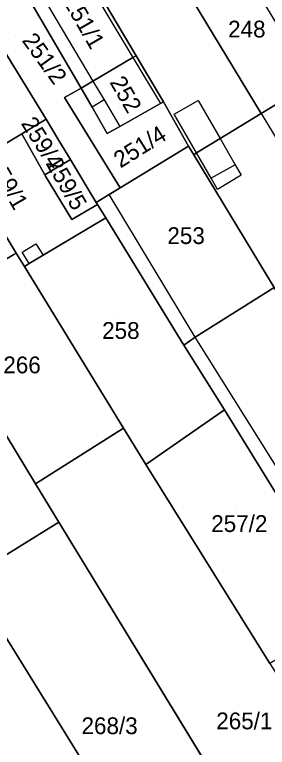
# Model space of a CAD drawing. Extents: x -263943 to -261149, y -1236934 to -1230686.
# Drawn here: x -262475.6 to -262445.5, y -1235644 to -1235556.7 of the extents above; entities that cross this region are included whole.
import ezdxf

# ---------------------------------------------------------------- set-up
doc = ezdxf.new("R2010")
doc.units = 0
for name, color, linetype in [('body_kn', 7, 'Continuous'), ('kladpar_druhypozemkov', 7, 'Continuous'), ('kladpar_hranice', 7, 'Continuous'), ('kladpar_parcelnecisla', 7, 'Continuous'), ('kladpar_plochy', 7, 'Continuous'), ('zappar_hrandruhpozemk', 7, 'Continuous')]:
    doc.layers.add(name, color=color, linetype=linetype)

msp = doc.modelspace()

# ---------------------------------------------------------------- linework, layer by layer
at = {"layer": 'body_kn'}
for p, q in [((-262461.12, -1235561.62), (-262461.12, -1235561.62)), ((-262461.5, -1235561.84), (-262461.5, -1235561.84)), ((-262461.5, -1235561.84), (-262461.5, -1235561.84)), ((-262466.27, -1235564.64), (-262466.27, -1235564.64)), ((-262466.27, -1235564.64), (-262466.27, -1235564.64)), ((-262467.68, -1235565.47), (-262467.68, -1235565.47)), ((-262469.64, -1235566.59), (-262469.64, -1235566.59)), ((-262464.94, -1235566.87), (-262464.94, -1235566.87)), ((-262464.94, -1235566.87), (-262464.94, -1235566.87)), ((-262466.37, -1235567.73), (-262466.37, -1235567.73)), ((-262458.23, -1235567.32), (-262458.23, -1235567.32)), ((-262458.23, -1235567.32), (-262458.23, -1235567.32)), ((-262457.87, -1235567.12), (-262457.87, -1235567.12)), ((-262457.87, -1235567.12), (-262457.87, -1235567.12)), ((-262453.72, -1235566.95), (-262453.72, -1235566.95)), ((-262456.59, -1235568.56), (-262456.59, -1235568.56)), ((-262456.59, -1235568.56), (-262456.59, -1235568.56)), ((-262446.22, -1235568.5), (-262446.22, -1235568.5)), ((-262446.22, -1235568.5), (-262446.22, -1235568.5)), ((-262471.84, -1235569.18), (-262471.84, -1235569.18)), ((-262471.84, -1235569.18), (-262471.84, -1235569.18)), ((-262463.07, -1235570.03), (-262463.07, -1235570.03)), ((-262474.73, -1235570.91), (-262474.73, -1235570.91)), ((-262464.55, -1235570.86), (-262464.55, -1235570.86)), ((-262470.33, -1235571.69), (-262470.33, -1235571.69)), ((-262451.11, -1235571.48), (-262451.11, -1235571.48)), ((-262451.11, -1235571.48), (-262451.11, -1235571.48)), ((-262454.89, -1235572.37), (-262454.89, -1235572.37)), ((-262454.26, -1235573.4), (-262454.26, -1235573.4)), ((-262453.92, -1235573.19), (-262453.92, -1235573.19)), ((-262453.92, -1235573.19), (-262453.92, -1235573.19)), ((-262468.94, -1235573.99), (-262468.94, -1235573.99)), ((-262468.94, -1235573.99), (-262468.94, -1235573.99)), ((-262468.89, -1235574.07), (-262468.89, -1235574.07)), ((-262449.32, -1235574.59), (-262449.32, -1235574.59)), ((-262471.99, -1235575.81), (-262471.99, -1235575.81)), ((-262471.91, -1235575.95), (-262471.91, -1235575.95)), ((-262452.17, -1235576.21), (-262452.17, -1235576.21)), ((-262448.61, -1235575.83), (-262448.61, -1235575.83)), ((-262463.02, -1235577.36), (-262463.02, -1235577.36)), ((-262464.32, -1235578.16), (-262464.32, -1235578.16)), ((-262451.41, -1235577.53), (-262451.41, -1235577.53)), ((-262465.86, -1235579.1), (-262465.86, -1235579.1)), ((-262465.72, -1235579.33), (-262465.72, -1235579.33)), ((-262468.77, -1235581.11), (-262468.77, -1235581.11)), ((-262464.74, -1235580.93), (-262464.74, -1235580.93)), ((-262473.08, -1235584), (-262473.08, -1235584)), ((-262475.41, -1235585.11), (-262475.41, -1235585.11)), ((-262474.69, -1235585.01), (-262474.69, -1235585.01)), ((-262472.2, -1235585.38), (-262472.2, -1235585.38)), ((-262474.43, -1235586.71), (-262474.43, -1235586.71)), ((-262473.84, -1235586.36), (-262473.84, -1235586.36)), ((-262473.84, -1235586.36), (-262473.84, -1235586.36)), ((-262454.08, -1235595.15), (-262454.08, -1235595.15)), ((-262454.08, -1235595.15), (-262454.08, -1235595.15)), ((-262455.43, -1235596.08), (-262455.43, -1235596.08)), ((-262450.59, -1235603.78), (-262450.59, -1235603.78)), ((-262450.59, -1235603.78), (-262450.59, -1235603.78)), ((-262462.61, -1235605.99), (-262462.61, -1235605.99)), ((-262459.97, -1235610.31), (-262459.97, -1235610.31)), ((-262459.97, -1235610.31), (-262459.97, -1235610.31)), ((-262473.1, -1235612.61), (-262473.1, -1235612.61)), ((-262470.31, -1235617.16), (-262470.31, -1235617.16)), ((-262470.31, -1235617.16), (-262470.31, -1235617.16))]:
    msp.add_line(p, q, dxfattribs=at)
at = {"layer": 'kladpar_druhypozemkov'}
for p, q in [((-262467.07, -1235556.93), (-262467.07, -1235556.93)), ((-262448.05, -1235557.54), (-262448.05, -1235557.54)), ((-262475.43, -1235559.19), (-262475.43, -1235559.19)), ((-262461.81, -1235565.38), (-262461.81, -1235565.38)), ((-262471.21, -1235572.14), (-262471.21, -1235572.14)), ((-262461.47, -1235571.94), (-262461.47, -1235571.94)), ((-262475.14, -1235576.28), (-262475.14, -1235576.28)), ((-262468.55, -1235576.91), (-262468.55, -1235576.91)), ((-262455.05, -1235582.19), (-262455.05, -1235582.19)), ((-262463.7, -1235592.44), (-262463.7, -1235592.44)), ((-262475, -1235597.19), (-262475, -1235597.19)), ((-262449.1, -1235615.69), (-262449.1, -1235615.69)), ((-262448.9, -1235638.94), (-262448.9, -1235638.94)), ((-262463.19, -1235640.51), (-262463.19, -1235640.51))]:
    msp.add_line(p, q, dxfattribs=at)
at = {"layer": 'kladpar_hranice'}
for points in [[(-262448.9, -1235550.42), (-262455.19, -1235553.66), (-262446.22, -1235568.5), (-262451.11, -1235571.48), (-262453.92, -1235573.19), (-262454.26, -1235573.4), (-262454.89, -1235572.37), (-262457.87, -1235567.12), (-262461.12, -1235561.62), (-262468.54, -1235549.07), (-262473.61, -1235540.5), (-262473.77, -1235540.22), (-262460.06, -1235533.09), (-262459.13, -1235533.68), (-262458.31, -1235535.02), (-262452.44, -1235544.63), (-262448.9, -1235550.42)], [(-262487.66, -1235543.46), (-262483.99, -1235541.99), (-262481.81, -1235545.71), (-262476.95, -1235553.89), (-262475.03, -1235552.83), (-262467.68, -1235565.47), (-262469.64, -1235566.59), (-262463.02, -1235577.36), (-262464.32, -1235578.16), (-262465.86, -1235579.1), (-262468.89, -1235574.07), (-262468.94, -1235573.99), (-262470.33, -1235571.69), (-262471.84, -1235569.18), (-262479.26, -1235557.12), (-262486.13, -1235545.95), (-262487.66, -1235543.46)], [(-262461.5, -1235561.84), (-262466.27, -1235564.64), (-262467.68, -1235565.47), (-262475.03, -1235552.83), (-262473.74, -1235552.08), (-262468.98, -1235549.33), (-262468.54, -1235549.07), (-262461.12, -1235561.62), (-262461.5, -1235561.84)], [(-262489.37, -1235553.69), (-262485.11, -1235560.59), (-262483.44, -1235563.31), (-262481.85, -1235565.9), (-262481.55, -1235566.39), (-262477.68, -1235572.66), (-262476.72, -1235572.09), (-262474.73, -1235570.91), (-262471.99, -1235575.81), (-262471.91, -1235575.95), (-262468.77, -1235581.11), (-262465.72, -1235579.33), (-262464.74, -1235580.93), (-262472.2, -1235585.38), (-262473.84, -1235586.36), (-262474.43, -1235586.71), (-262475.41, -1235585.11), (-262478.02, -1235580.84), (-262481.21, -1235575.63), (-262483.97, -1235571.12), (-262490.21, -1235560.91), (-262496.84, -1235550.07)], [(-262440.59, -1235565.07), (-262446.22, -1235568.5), (-262455.19, -1235553.66), (-262448.9, -1235550.42), (-262444.38, -1235557.83), (-262441.61, -1235562.36), (-262440.17, -1235564.81), (-262440.59, -1235565.07)], [(-262479.26, -1235557.12), (-262471.84, -1235569.18), (-262474.73, -1235570.91), (-262476.72, -1235572.09), (-262477.68, -1235572.66), (-262481.55, -1235566.39), (-262481.85, -1235565.9), (-262483.44, -1235563.31), (-262485.11, -1235560.59), (-262484.16, -1235560.02), (-262479.26, -1235557.12)], [(-262458.23, -1235567.32), (-262463.07, -1235570.03), (-262464.55, -1235570.86), (-262466.37, -1235567.73), (-262467.68, -1235565.47), (-262466.27, -1235564.64), (-262461.5, -1235561.84), (-262461.12, -1235561.62), (-262457.87, -1235567.12), (-262458.23, -1235567.32)], [(-262429.49, -1235581.99), (-262423.93, -1235590.95), (-262423.44, -1235591.73), (-262437.29, -1235600.79), (-262443.92, -1235590.47), (-262444.68, -1235589.22), (-262454.26, -1235573.4), (-262453.92, -1235573.19), (-262451.11, -1235571.48), (-262446.22, -1235568.5), (-262440.59, -1235565.07), (-262440.17, -1235564.81), (-262432.97, -1235576.39), (-262429.49, -1235581.99)], [(-262457.87, -1235567.12), (-262454.89, -1235572.37), (-262463.02, -1235577.36), (-262469.64, -1235566.59), (-262467.68, -1235565.47), (-262466.37, -1235567.73), (-262464.55, -1235570.86), (-262463.07, -1235570.03), (-262458.23, -1235567.32), (-262457.87, -1235567.12)], [(-262471.84, -1235569.18), (-262470.33, -1235571.69), (-262468.94, -1235573.99), (-262471.99, -1235575.81), (-262474.73, -1235570.91), (-262471.84, -1235569.18)], [(-262454.08, -1235595.15), (-262455.43, -1235596.08), (-262464.74, -1235580.93), (-262465.72, -1235579.33), (-262465.86, -1235579.1), (-262464.32, -1235578.16), (-262463.02, -1235577.36), (-262454.89, -1235572.37), (-262454.26, -1235573.4), (-262444.68, -1235589.22), (-262454.08, -1235595.15)], [(-262468.94, -1235573.99), (-262468.89, -1235574.07), (-262465.86, -1235579.1), (-262465.72, -1235579.33), (-262468.77, -1235581.11), (-262471.91, -1235575.95), (-262471.99, -1235575.81), (-262468.94, -1235573.99)], [(-262470.31, -1235617.16), (-262481.06, -1235623.8), (-262484.52, -1235618.05), (-262498.89, -1235594.95), (-262493.65, -1235590.8), (-262498.42, -1235583.03), (-262493.43, -1235580.08), (-262493.08, -1235579.87), (-262488.5, -1235587.3), (-262485.94, -1235591.46), (-262473.1, -1235612.61), (-262470.31, -1235617.16)], [(-262475.68, -1235585.27), (-262480.74, -1235588.32), (-262483.08, -1235589.73), (-262485.94, -1235591.46), (-262488.5, -1235587.3), (-262485.79, -1235585.63), (-262484.1, -1235584.59), (-262483.32, -1235584.11), (-262478.3, -1235581.01), (-262478.02, -1235580.84), (-262475.41, -1235585.11), (-262475.68, -1235585.27)], [(-262459.97, -1235610.31), (-262462.61, -1235605.99), (-262474.43, -1235586.71), (-262473.84, -1235586.36), (-262472.2, -1235585.38), (-262464.74, -1235580.93), (-262455.43, -1235596.08), (-262450.59, -1235603.78), (-262459.97, -1235610.31)], [(-262483.08, -1235589.73), (-262480.74, -1235588.32), (-262475.68, -1235585.27), (-262475.41, -1235585.11), (-262474.43, -1235586.71), (-262462.61, -1235605.99), (-262473.1, -1235612.61), (-262485.94, -1235591.46), (-262483.08, -1235589.73)], [(-262431.77, -1235609.59), (-262441.41, -1235615.36), (-262442.93, -1235616.21), (-262450.59, -1235603.78), (-262455.43, -1235596.08), (-262454.08, -1235595.15), (-262444.68, -1235589.22), (-262443.92, -1235590.47), (-262437.29, -1235600.79), (-262431.77, -1235609.59)], [(-262450.59, -1235603.78), (-262442.93, -1235616.21), (-262435.54, -1235628.23), (-262445.18, -1235634), (-262459.97, -1235610.31), (-262450.59, -1235603.78)], [(-262437.56, -1235670.48), (-262438.72, -1235668.62), (-262445.05, -1235658.43), (-262449.55, -1235651.19), (-262470.31, -1235617.16), (-262473.1, -1235612.61), (-262462.61, -1235605.99), (-262459.97, -1235610.31), (-262445.18, -1235634), (-262426.48, -1235663.52), (-262431.89, -1235666.91)], [(-262481.06, -1235623.8), (-262470.31, -1235617.16), (-262449.55, -1235651.19), (-262460.32, -1235657.27), (-262460.89, -1235656.37), (-262481.06, -1235623.8)], [(-262494.68, -1235625.01), (-262490.7, -1235621.87), (-262484.52, -1235618.05), (-262481.06, -1235623.8), (-262460.89, -1235656.37), (-262465.79, -1235659.41), (-262471.55, -1235662.99), (-262494.68, -1235625.01)]]:
    msp.add_lwpolyline(points, dxfattribs=at)
at = {"layer": 'kladpar_plochy'}
for p, q in [((-262473.1, -1235612.61), (-262462.61, -1235605.99)), ((-262462.61, -1235605.99), (-262459.97, -1235610.31)), ((-262459.97, -1235610.31), (-262445.18, -1235634)), ((-262470.31, -1235617.16), (-262473.1, -1235612.61)), ((-262449.55, -1235651.19), (-262470.31, -1235617.16))]:
    msp.add_line(p, q, dxfattribs=at)
for points in [[(-262448.9, -1235550.42), (-262455.19, -1235553.66), (-262446.22, -1235568.5), (-262451.11, -1235571.48), (-262453.92, -1235573.19), (-262454.26, -1235573.4), (-262454.89, -1235572.37), (-262457.87, -1235567.12), (-262461.12, -1235561.62), (-262468.54, -1235549.07), (-262473.61, -1235540.5), (-262473.77, -1235540.22), (-262460.06, -1235533.09), (-262459.13, -1235533.68), (-262458.31, -1235535.02), (-262452.44, -1235544.63)], [(-262487.66, -1235543.46), (-262483.99, -1235541.99), (-262481.81, -1235545.71), (-262476.95, -1235553.89), (-262475.03, -1235552.83), (-262467.68, -1235565.47), (-262469.64, -1235566.59), (-262463.02, -1235577.36), (-262464.32, -1235578.16), (-262465.86, -1235579.1), (-262468.89, -1235574.07), (-262468.94, -1235573.99), (-262470.33, -1235571.69), (-262471.84, -1235569.18), (-262479.26, -1235557.12), (-262486.13, -1235545.95)], [(-262461.5, -1235561.84), (-262466.27, -1235564.64), (-262467.68, -1235565.47), (-262475.03, -1235552.83), (-262473.74, -1235552.08), (-262468.98, -1235549.33), (-262468.54, -1235549.07), (-262461.12, -1235561.62)], [(-262440.59, -1235565.07), (-262446.22, -1235568.5), (-262455.19, -1235553.66), (-262448.9, -1235550.42), (-262444.38, -1235557.83), (-262441.61, -1235562.36), (-262440.17, -1235564.81)], [(-262479.26, -1235557.12), (-262471.84, -1235569.18), (-262474.73, -1235570.91), (-262476.72, -1235572.09), (-262477.68, -1235572.66), (-262481.55, -1235566.39), (-262481.85, -1235565.9), (-262483.44, -1235563.31), (-262485.11, -1235560.59), (-262484.16, -1235560.02)], [(-262458.23, -1235567.32), (-262463.07, -1235570.03), (-262464.55, -1235570.86), (-262466.37, -1235567.73), (-262467.68, -1235565.47), (-262466.27, -1235564.64), (-262461.5, -1235561.84), (-262461.12, -1235561.62), (-262457.87, -1235567.12)], [(-262429.49, -1235581.99), (-262423.93, -1235590.95), (-262423.44, -1235591.73), (-262437.29, -1235600.79), (-262443.92, -1235590.47), (-262444.68, -1235589.22), (-262454.26, -1235573.4), (-262453.92, -1235573.19), (-262451.11, -1235571.48), (-262446.22, -1235568.5), (-262440.59, -1235565.07), (-262440.17, -1235564.81), (-262432.97, -1235576.39)], [(-262457.87, -1235567.12), (-262454.89, -1235572.37), (-262463.02, -1235577.36), (-262469.64, -1235566.59), (-262467.68, -1235565.47), (-262466.37, -1235567.73), (-262464.55, -1235570.86), (-262463.07, -1235570.03), (-262458.23, -1235567.32)], [(-262471.84, -1235569.18), (-262470.33, -1235571.69), (-262468.94, -1235573.99), (-262471.99, -1235575.81), (-262474.73, -1235570.91)], [(-262454.08, -1235595.15), (-262455.43, -1235596.08), (-262464.74, -1235580.93), (-262465.72, -1235579.33), (-262465.86, -1235579.1), (-262464.32, -1235578.16), (-262463.02, -1235577.36), (-262454.89, -1235572.37), (-262454.26, -1235573.4), (-262444.68, -1235589.22)], [(-262468.94, -1235573.99), (-262468.89, -1235574.07), (-262465.86, -1235579.1), (-262465.72, -1235579.33), (-262468.77, -1235581.11), (-262471.91, -1235575.95), (-262471.99, -1235575.81)], [(-262470.31, -1235617.16), (-262481.06, -1235623.8), (-262484.52, -1235618.05), (-262498.89, -1235594.95), (-262493.65, -1235590.8), (-262498.42, -1235583.03), (-262493.43, -1235580.08), (-262493.08, -1235579.87), (-262488.5, -1235587.3), (-262485.94, -1235591.46), (-262473.1, -1235612.61)], [(-262475.68, -1235585.27), (-262480.74, -1235588.32), (-262483.08, -1235589.73), (-262485.94, -1235591.46), (-262488.5, -1235587.3), (-262485.79, -1235585.63), (-262484.1, -1235584.59), (-262483.32, -1235584.11), (-262478.3, -1235581.01), (-262478.02, -1235580.84), (-262475.41, -1235585.11)], [(-262459.97, -1235610.31), (-262462.61, -1235605.99), (-262474.43, -1235586.71), (-262473.84, -1235586.36), (-262472.2, -1235585.38), (-262464.74, -1235580.93), (-262455.43, -1235596.08), (-262450.59, -1235603.78)], [(-262483.08, -1235589.73), (-262480.74, -1235588.32), (-262475.68, -1235585.27), (-262475.41, -1235585.11), (-262474.43, -1235586.71), (-262462.61, -1235605.99), (-262473.1, -1235612.61), (-262485.94, -1235591.46)], [(-262431.77, -1235609.59), (-262441.41, -1235615.36), (-262442.93, -1235616.21), (-262450.59, -1235603.78), (-262455.43, -1235596.08), (-262454.08, -1235595.15), (-262444.68, -1235589.22), (-262443.92, -1235590.47), (-262437.29, -1235600.79)], [(-262450.59, -1235603.78), (-262442.93, -1235616.21), (-262435.54, -1235628.23), (-262445.18, -1235634), (-262459.97, -1235610.31)], [(-262481.06, -1235623.8), (-262470.31, -1235617.16), (-262449.55, -1235651.19), (-262460.32, -1235657.27), (-262460.89, -1235656.37)], [(-262494.68, -1235625.01), (-262490.7, -1235621.87), (-262484.52, -1235618.05), (-262481.06, -1235623.8), (-262460.89, -1235656.37), (-262465.79, -1235659.41), (-262471.55, -1235662.99)]]:
    msp.add_lwpolyline(points, close=True, dxfattribs=at)
msp.add_lwpolyline([(-262489.37, -1235553.69), (-262485.11, -1235560.59), (-262483.44, -1235563.31), (-262481.85, -1235565.9), (-262481.55, -1235566.39), (-262477.68, -1235572.66), (-262476.72, -1235572.09), (-262474.73, -1235570.91), (-262471.99, -1235575.81), (-262471.91, -1235575.95), (-262468.77, -1235581.11), (-262465.72, -1235579.33), (-262464.74, -1235580.93), (-262472.2, -1235585.38), (-262473.84, -1235586.36), (-262474.43, -1235586.71), (-262475.41, -1235585.11), (-262478.02, -1235580.84), (-262481.21, -1235575.63), (-262483.97, -1235571.12), (-262490.21, -1235560.91), (-262496.84, -1235550.07)], dxfattribs=at)
at = {"layer": 'zappar_hrandruhpozemk'}
for p, q in [((-262468.98, -1235549.33), (-262461.5, -1235561.84)), ((-262473.74, -1235552.08), (-262466.27, -1235564.64)), ((-262461.5, -1235561.84), (-262458.23, -1235567.32)), ((-262464.94, -1235566.87), (-262466.37, -1235567.73)), ((-262456.59, -1235568.56), (-262453.72, -1235566.95)), ((-262453.72, -1235566.95), (-262451.11, -1235571.48)), ((-262453.92, -1235573.19), (-262456.59, -1235568.56)), ((-262446.22, -1235568.5), (-262443.31, -1235573.31)), ((-262451.11, -1235571.48), (-262449.32, -1235574.59)), ((-262449.32, -1235574.59), (-262452.17, -1235576.21)), ((-262454.08, -1235595.15), (-262464.32, -1235578.16)), ((-262474.69, -1235585.01), (-262473.08, -1235584)), ((-262473.08, -1235584), (-262472.2, -1235585.38)), ((-262473.84, -1235586.36), (-262474.69, -1235585.01)), ((-262441.41, -1235615.36), (-262454.08, -1235595.15))]:
    msp.add_line(p, q, dxfattribs=at)
for points in [[(-262466.27, -1235564.64), (-262464.94, -1235566.87), (-262463.07, -1235570.03)], [(-262449.32, -1235574.59), (-262448.61, -1235575.83), (-262451.41, -1235577.53), (-262452.17, -1235576.21), (-262453.92, -1235573.19)]]:
    msp.add_lwpolyline(points, dxfattribs=at)

# ---------------------------------------------------------------- texts
at = {"layer": 'kladpar_parcelnecisla'}
for s, rotation, p in [('251/1', 300, (-262469.837, -1235555.198)), ('251/2', 306, (-262474.787, -1235559.807)), ('252', 300, (-262464.32, -1235564.761)), ('259/4', 302, (-262474.884, -1235569.674)), ('251/4', 32, (-262462.988, -1235575.057)), ('259/1', 300, (-262478.962, -1235574.354)), ('259/5', 300, (-262471.944, -1235574.422))]:
    msp.add_text(s, height=2, rotation=rotation, dxfattribs=at).set_placement(p)
for s, p in [('248', (-262450.159, -1235559.44)), ('253', (-262457.393, -1235584.04)), ('258', (-262465.164, -1235595.34)), ('266', (-262476.936, -1235599.44)), ('257/2', (-262452.17, -1235618.34)), ('265/1', (-262451.571, -1235641.84)), ('268/3', (-262467.62, -1235642.42))]:
    msp.add_text(s, height=2, dxfattribs=at).set_placement(p)

doc.saveas('drawing.dxf')
